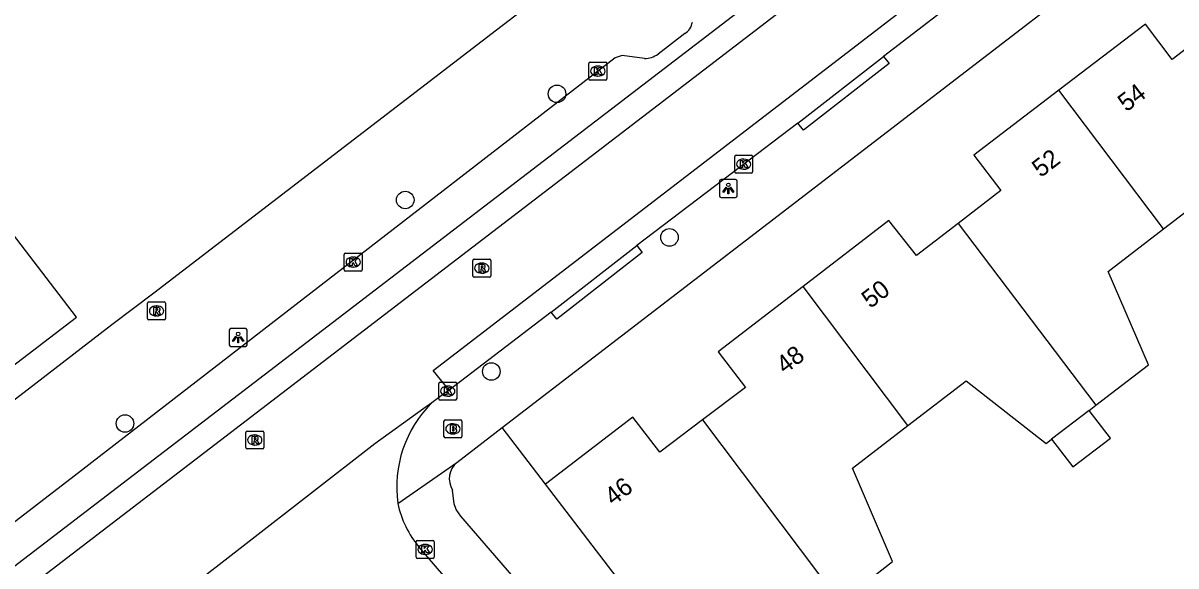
# Model space of a CAD drawing. Extents: x 159353 to 160616, y 385893 to 387321.
# Drawn here: x 160032 to 160096.4, y 386590.9 to 386621.2 of the extents above; entities that cross this region are included whole.
import ezdxf

# ---------------------------------------------------------------- set-up
doc = ezdxf.new("R2010")
doc.units = 0
for name, color, linetype in [('IMGEO_Boom', 7, 'Continuous'), ('IMGEO_Brandkraan', 7, 'Continuous'), ('IMGEO_Groenvoorziening', 7, 'Continuous'), ('IMGEO_Kolk', 7, 'Continuous'), ('IMGEO_Lichtpunt', 7, 'Continuous'), ('IMGEO_Pand', 7, 'Continuous'), ('IMGEO_Pand_nummerreeks', 7, 'Continuous'), ('IMGEO_Rijbaan_lokaal_gesloten', 7, 'Continuous'), ('IMGEO_Rijbaan_lokaal_open', 7, 'Continuous'), ('IMGEO_Rioolput', 7, 'Continuous'), ('IMGEO_Voetpad_open', 7, 'Continuous')]:
    doc.layers.add(name, color=color, linetype=linetype)

msp = doc.modelspace()

# ---------------------------------------------------------------- linework, layer by layer
at = {"layer": 'IMGEO_Boom'}
for centre in [(160061.828, 386617.22), (160053.358, 386611.299), (160068.098, 386609.214), (160058.157, 386601.738), (160037.722, 386598.835)]:
    msp.add_circle(centre, 0.489, dxfattribs=at)
at = {"layer": 'IMGEO_Brandkraan'}
for p, q in [((160055.518, 386598.114), (160055.518, 386598.966)), ((160055.593, 386599.04), (160056.445, 386599.04)), ((160056.519, 386598.966), (160056.519, 386598.114)), ((160056.029, 386598.26), (160056.004, 386598.26)), ((160056.006, 386598.82), (160056.031, 386598.82)), ((160056.445, 386598.04), (160055.593, 386598.04))]:
    msp.add_line(p, q, dxfattribs=at)
for points in [[(160055.518, 386598.114), (160055.518, 386598.966)], [(160055.593, 386599.04), (160056.445, 386599.04)], [(160056.519, 386598.966), (160056.519, 386598.114)], [(160055.866, 386598.74), (160055.866, 386598.34), (160056.079, 386598.34)], [(160056.097, 386598.74), (160055.866, 386598.74)], [(160056.045, 386598.659), (160055.991, 386598.659), (160055.991, 386598.583)], [(160055.991, 386598.583), (160056.044, 386598.583)], [(160056.053, 386598.507), (160055.991, 386598.507), (160055.991, 386598.426)], [(160055.991, 386598.426), (160056.053, 386598.426)], [(160056.445, 386598.04), (160055.593, 386598.04)]]:
    msp.add_lwpolyline(points, dxfattribs=at)
for centre, radius, start, end in [((160055.595, 386598.964), 0.0765, 91.55205, 178.44795), ((160055.595, 386598.964), 0.0765, 91.55205, 178.44795), ((160056.443, 386598.964), 0.0765, 1.55205, 88.44795), ((160056.443, 386598.964), 0.0765, 1.55205, 88.44795), ((160056.046, 386598.621), 0.0379, 267.82845, 90.93552), ((160056.054, 386598.466), 0.0404, 269.87594, 90.50774), ((160056.085, 386598.591), 0.251, 268.66757, 293.53466), ((160056.101, 386598.595), 0.145, 59.4692, 91.53667), ((160056.126, 386598.642), 0.0922, 285.51372, 58.15012), ((160056.131, 386598.45), 0.105, 301.31148, 78.98903), ((160055.595, 386598.116), 0.0765, 181.55205, 268.44795), ((160055.595, 386598.116), 0.0765, 181.55205, 268.44795), ((160056.443, 386598.116), 0.0765, 271.55205, 358.44795), ((160056.443, 386598.116), 0.0765, 271.55205, 358.44795)]:
    msp.add_arc(centre, radius, start, end, dxfattribs=at)
for centre, major_axis, ratio, start_param, end_param in [((160056.005, 386598.54), (-0.387, 0.002), 0.722429, 4.712389, 7.853982), ((160056.03, 386598.54), (-0.39, 0.002), 0.717154, 1.570796, 4.712389)]:
    msp.add_ellipse(centre, major_axis=major_axis, ratio=ratio, start_param=start_param, end_param=end_param, dxfattribs=at)
at = {"layer": 'IMGEO_Groenvoorziening'}
msp.add_lwpolyline([(160061.18, 386595.452), (160058.764, 386598.609)], dxfattribs=at)
at = {"layer": 'IMGEO_Kolk'}
for p, q in [((160063.6, 386618.059), (160063.6, 386618.911)), ((160063.675, 386618.985), (160064.527, 386618.985)), ((160064.601, 386618.911), (160064.601, 386618.059)), ((160064.111, 386618.205), (160064.086, 386618.205)), ((160064.088, 386618.765), (160064.113, 386618.765)), ((160064.527, 386617.985), (160063.675, 386617.985)), ((160071.738, 386612.872), (160071.738, 386613.724)), ((160071.813, 386613.798), (160072.665, 386613.798)), ((160072.739, 386613.724), (160072.739, 386612.872)), ((160072.249, 386613.018), (160072.224, 386613.018)), ((160072.226, 386613.578), (160072.251, 386613.578)), ((160072.665, 386612.798), (160071.813, 386612.798)), ((160049.954, 386607.411), (160049.954, 386608.263)), ((160050.029, 386608.337), (160050.881, 386608.337)), ((160050.442, 386608.117), (160050.467, 386608.117)), ((160050.955, 386608.263), (160050.955, 386607.411)), ((160050.881, 386607.337), (160050.029, 386607.337)), ((160050.465, 386607.557), (160050.44, 386607.557)), ((160055.227, 386600.215), (160055.227, 386601.067)), ((160055.302, 386601.141), (160056.154, 386601.141)), ((160055.715, 386600.921), (160055.74, 386600.921)), ((160056.228, 386601.067), (160056.228, 386600.215)), ((160056.154, 386600.141), (160055.302, 386600.141)), ((160055.738, 386600.361), (160055.713, 386600.361)), ((160053.969, 386591.393), (160053.969, 386592.245)), ((160054.044, 386592.319), (160054.896, 386592.319)), ((160054.457, 386592.099), (160054.482, 386592.099)), ((160054.97, 386592.245), (160054.97, 386591.393)), ((160054.896, 386591.319), (160054.044, 386591.319)), ((160054.48, 386591.539), (160054.455, 386591.539))]:
    msp.add_line(p, q, dxfattribs=at)
for points in [[(160063.6, 386618.059), (160063.6, 386618.911)], [(160063.675, 386618.985), (160064.527, 386618.985)], [(160064.601, 386618.911), (160064.601, 386618.059)], [(160063.921, 386618.685), (160064.044, 386618.685), (160064.044, 386618.534), (160064.174, 386618.685), (160064.338, 386618.685), (160064.192, 386618.534), (160064.345, 386618.285), (160064.193, 386618.285), (160064.108, 386618.449), (160064.044, 386618.382), (160064.044, 386618.285), (160063.921, 386618.285), (160063.921, 386618.685)], [(160064.527, 386617.985), (160063.675, 386617.985)], [(160071.738, 386612.872), (160071.738, 386613.724)], [(160071.813, 386613.798), (160072.665, 386613.798)], [(160072.739, 386613.724), (160072.739, 386612.872)], [(160072.059, 386613.498), (160072.182, 386613.498), (160072.182, 386613.347), (160072.312, 386613.498), (160072.476, 386613.498), (160072.33, 386613.347), (160072.483, 386613.098), (160072.331, 386613.098), (160072.246, 386613.262), (160072.182, 386613.195), (160072.182, 386613.098), (160072.059, 386613.098), (160072.059, 386613.498)], [(160072.665, 386612.798), (160071.813, 386612.798)], [(160049.954, 386607.411), (160049.954, 386608.263)], [(160050.029, 386608.337), (160050.881, 386608.337)], [(160050.275, 386608.037), (160050.398, 386608.037), (160050.398, 386607.886), (160050.528, 386608.037), (160050.692, 386608.037), (160050.546, 386607.886), (160050.699, 386607.637), (160050.547, 386607.637), (160050.462, 386607.801), (160050.398, 386607.734), (160050.398, 386607.637), (160050.275, 386607.637), (160050.275, 386608.037)], [(160050.955, 386608.263), (160050.955, 386607.411)], [(160050.881, 386607.337), (160050.029, 386607.337)], [(160055.227, 386600.215), (160055.227, 386601.067)], [(160055.302, 386601.141), (160056.154, 386601.141)], [(160055.548, 386600.841), (160055.671, 386600.841), (160055.671, 386600.69), (160055.801, 386600.841), (160055.965, 386600.841), (160055.819, 386600.69), (160055.972, 386600.441), (160055.82, 386600.441), (160055.735, 386600.605), (160055.671, 386600.538), (160055.671, 386600.441), (160055.548, 386600.441), (160055.548, 386600.841)], [(160056.228, 386601.067), (160056.228, 386600.215)], [(160056.154, 386600.141), (160055.302, 386600.141)], [(160053.969, 386591.393), (160053.969, 386592.245)], [(160054.044, 386592.319), (160054.896, 386592.319)], [(160054.29, 386592.019), (160054.413, 386592.019), (160054.413, 386591.868), (160054.543, 386592.019), (160054.707, 386592.019), (160054.561, 386591.868), (160054.714, 386591.619), (160054.562, 386591.619), (160054.477, 386591.783), (160054.413, 386591.716), (160054.413, 386591.619), (160054.29, 386591.619), (160054.29, 386592.019)], [(160054.97, 386592.245), (160054.97, 386591.393)], [(160054.896, 386591.319), (160054.044, 386591.319)]]:
    msp.add_lwpolyline(points, dxfattribs=at)
for centre, start, end in [((160063.677, 386618.909), 91.55205, 178.44795), ((160063.677, 386618.909), 91.55205, 178.44795), ((160064.525, 386618.909), 1.55205, 88.44795), ((160064.525, 386618.909), 1.55205, 88.44795), ((160063.677, 386618.061), 181.55205, 268.44795), ((160063.677, 386618.061), 181.55205, 268.44795), ((160064.525, 386618.061), 271.55205, 358.44795), ((160064.525, 386618.061), 271.55205, 358.44795), ((160071.815, 386613.722), 91.55205, 178.44795), ((160071.815, 386613.722), 91.55205, 178.44795), ((160072.663, 386613.722), 1.55205, 88.44795), ((160072.663, 386613.722), 1.55205, 88.44795), ((160071.815, 386612.874), 181.55205, 268.44795), ((160071.815, 386612.874), 181.55205, 268.44795), ((160072.663, 386612.874), 271.55205, 358.44795), ((160072.663, 386612.874), 271.55205, 358.44795), ((160050.031, 386608.261), 91.55205, 178.44795), ((160050.031, 386608.261), 91.55205, 178.44795), ((160050.879, 386608.261), 1.55205, 88.44795), ((160050.879, 386608.261), 1.55205, 88.44795), ((160050.031, 386607.413), 181.55205, 268.44795), ((160050.031, 386607.413), 181.55205, 268.44795), ((160050.879, 386607.413), 271.55205, 358.44795), ((160050.879, 386607.413), 271.55205, 358.44795), ((160055.304, 386601.065), 91.55205, 178.44795), ((160055.304, 386601.065), 91.55205, 178.44795), ((160056.152, 386601.065), 1.55205, 88.44795), ((160056.152, 386601.065), 1.55205, 88.44795), ((160055.304, 386600.217), 181.55205, 268.44795), ((160055.304, 386600.217), 181.55205, 268.44795), ((160056.152, 386600.217), 271.55205, 358.44795), ((160056.152, 386600.217), 271.55205, 358.44795), ((160054.046, 386592.243), 91.55205, 178.44795), ((160054.046, 386592.243), 91.55205, 178.44795), ((160054.894, 386592.243), 1.55205, 88.44795), ((160054.894, 386592.243), 1.55205, 88.44795), ((160054.046, 386591.395), 181.55205, 268.44795), ((160054.046, 386591.395), 181.55205, 268.44795), ((160054.894, 386591.395), 271.55205, 358.44795), ((160054.894, 386591.395), 271.55205, 358.44795)]:
    msp.add_arc(centre, 0.0765, start, end, dxfattribs=at)
for centre, major_axis, ratio, start_param, end_param in [((160064.087, 386618.485), (-0.387, 0.002), 0.722429, 4.712389, 7.853982), ((160064.112, 386618.485), (-0.39, 0.002), 0.717154, 1.570796, 4.712389), ((160072.225, 386613.298), (-0.387, 0.002), 0.722429, 4.712389, 7.853982), ((160072.25, 386613.298), (-0.39, 0.002), 0.717154, 1.570796, 4.712389), ((160050.441, 386607.837), (-0.387, 0.002), 0.722429, 4.712389, 7.853982), ((160050.466, 386607.837), (-0.39, 0.002), 0.717154, 1.570796, 4.712389), ((160055.714, 386600.641), (-0.387, 0.002), 0.722429, 4.712389, 7.853982), ((160055.739, 386600.641), (-0.39, 0.002), 0.717154, 1.570796, 4.712389), ((160054.456, 386591.819), (-0.387, 0.002), 0.722429, 4.712389, 7.853982), ((160054.481, 386591.819), (-0.39, 0.002), 0.717154, 1.570796, 4.712389)]:
    msp.add_ellipse(centre, major_axis=major_axis, ratio=ratio, start_param=start_param, end_param=end_param, dxfattribs=at)
at = {"layer": 'IMGEO_Lichtpunt'}
for p, q in [((160070.885, 386612.348), (160070.885, 386611.541)), ((160070.885, 386612.348), (160070.885, 386611.541)), ((160071.787, 386612.443), (160070.979, 386612.443)), ((160071.787, 386612.443), (160070.979, 386612.443)), ((160071.881, 386611.541), (160071.881, 386612.348)), ((160071.881, 386611.541), (160071.881, 386612.348)), ((160070.979, 386611.447), (160071.787, 386611.447)), ((160070.979, 386611.447), (160071.787, 386611.447)), ((160043.539, 386604.035), (160043.539, 386603.228)), ((160043.539, 386604.035), (160043.539, 386603.228)), ((160044.441, 386604.13), (160043.633, 386604.13)), ((160044.441, 386604.13), (160043.633, 386604.13)), ((160044.535, 386603.228), (160044.535, 386604.035)), ((160044.535, 386603.228), (160044.535, 386604.035)), ((160043.633, 386603.134), (160044.441, 386603.134)), ((160043.633, 386603.134), (160044.441, 386603.134))]:
    msp.add_line(p, q, dxfattribs=at)
for points in [[(160071.259, 386612.012), (160071.298, 386611.984), (160071.11, 386611.722), (160071.072, 386611.749), (160071.259, 386612.012)], [(160071.361, 386611.964), (160071.408, 386611.964), (160071.408, 386611.642), (160071.361, 386611.642), (160071.361, 386611.964)], [(160071.471, 386611.984), (160071.509, 386612.011), (160071.696, 386611.749), (160071.657, 386611.721), (160071.471, 386611.984)], [(160043.913, 386603.699), (160043.952, 386603.671), (160043.764, 386603.409), (160043.726, 386603.436), (160043.913, 386603.699)], [(160044.015, 386603.651), (160044.062, 386603.651), (160044.062, 386603.329), (160044.015, 386603.329), (160044.015, 386603.651)], [(160044.125, 386603.671), (160044.163, 386603.698), (160044.35, 386603.436), (160044.311, 386603.408), (160044.125, 386603.671)]]:
    msp.add_lwpolyline(points, dxfattribs=at)
for centre in [(160071.384, 386612.146), (160044.038, 386603.833)]:
    msp.add_circle(centre, 0.0994, dxfattribs=at)
for centre, start, end in [((160070.979, 386612.348), 90, 180), ((160070.979, 386612.348), 90, 180), ((160071.787, 386612.348), 0, 90), ((160071.787, 386612.348), 0, 90), ((160070.979, 386611.541), 180, 270), ((160070.979, 386611.541), 180, 270), ((160071.787, 386611.541), 270, 0), ((160071.787, 386611.541), 270, 360), ((160043.633, 386604.035), 90, 180), ((160043.633, 386604.035), 90, 180), ((160044.441, 386604.035), 0, 90), ((160044.441, 386604.035), 0, 90), ((160043.633, 386603.228), 180, 270), ((160043.633, 386603.228), 180, 270), ((160044.441, 386603.228), 270, 0), ((160044.441, 386603.228), 270, 360)]:
    msp.add_arc(centre, 0.0946, start, end, dxfattribs=at)
at = {"layer": 'IMGEO_Pand'}
for points in [[(160098.473, 386620.925), (160096.143, 386619.13), (160094.65, 386621.112), (160089.821, 386617.42)], [(160089.821, 386617.42), (160085.084, 386613.798), (160086.583, 386611.834), (160084.201, 386609.997)], [(160095.664, 386609.691), (160089.821, 386617.42)], [(160095.664, 386609.691), (160098.92, 386612.192), (160103.38, 386608.683), (160103.425, 386608.718)], [(160022.679, 386603.421), (160026.596, 386598.335), (160035.015, 386604.774), (160030.466, 386610.691)], [(160084.201, 386609.997), (160081.879, 386608.206), (160080.341, 386610.151), (160075.557, 386606.478)], [(160084.201, 386609.997), (160091.885, 386599.851)], [(160091.885, 386599.851), (160094.816, 386602.103), (160092.576, 386607.318), (160092.742, 386607.446), (160095.664, 386609.691)], [(160075.557, 386606.478), (160070.815, 386602.837), (160072.332, 386600.85), (160069.934, 386599.037)], [(160081.392, 386598.724), (160075.557, 386606.478)], [(160081.392, 386598.724), (160084.647, 386601.225), (160089.107, 386597.716), (160089.419, 386597.956)], [(160091.516, 386599.567), (160089.419, 386597.956)], [(160089.419, 386597.956), (160090.602, 386596.417), (160092.699, 386598.028), (160091.516, 386599.567)], [(160091.516, 386599.567), (160091.885, 386599.851)], [(160069.934, 386599.037), (160067.568, 386597.248), (160066.061, 386599.197), (160061.18, 386595.452)], [(160069.934, 386599.037), (160077.608, 386588.881)], [(160079.522, 386590.351), (160080.543, 386591.136), (160078.303, 386596.351), (160081.392, 386598.724)], [(160067.05, 386587.783), (160061.18, 386595.452)]]:
    msp.add_lwpolyline(points, dxfattribs=at)
at = {"layer": 'IMGEO_Rijbaan_lokaal_gesloten'}
for points in [[(159997.207, 386564.598), (160036.11, 386594.378), (160119.43, 386658.16)], [(160120.273, 386657.041), (160037.003, 386593.264), (159998.084, 386563.455)], [(160055.805, 386600.701), (160054.923, 386601.789), (160122.685, 386653.841)], [(160090.407, 386627.266), (160080.04, 386619.307)], [(160075.266, 386615.58), (160080.04, 386619.307)], [(160075.266, 386615.58), (160072.076, 386613.177), (160066.272, 386608.769)], [(160061.502, 386605.04), (160066.272, 386608.769)], [(160061.502, 386605.04), (160055.805, 386600.701)], [(160055.805, 386600.701), (160055.518, 386600.483), (160054.84, 386599.996)], [(160054.84, 386599.996), (160054.402, 386599.682), (160051.67, 386597.699), (160040.889, 386589.345)]]:
    msp.add_lwpolyline(points, dxfattribs=at)
at = {"layer": 'IMGEO_Rijbaan_lokaal_open'}
msp.add_lwpolyline([(160066.549, 386577.796), (160062.824, 386581.843), (160054.138, 386591.935)], dxfattribs=at)
for centre, radius, start, end in [((160059.534, 386595.279), 6.654, 134.86044, 187.73145), ((160058.569, 386595.62), 5.763, 192.38378, 219.75006)]:
    msp.add_arc(centre, radius, start, end, dxfattribs=at)
at = {"layer": 'IMGEO_Rioolput'}
for p, q in [((160057.129, 386607.074), (160057.129, 386607.926)), ((160057.204, 386608), (160058.056, 386608)), ((160058.13, 386607.926), (160058.13, 386607.074)), ((160057.64, 386607.22), (160057.615, 386607.22)), ((160057.617, 386607.78), (160057.642, 386607.78)), ((160058.056, 386607), (160057.204, 386607)), ((160038.983, 386604.688), (160038.983, 386605.54)), ((160039.058, 386605.614), (160039.91, 386605.614)), ((160039.471, 386605.394), (160039.496, 386605.394)), ((160039.984, 386605.54), (160039.984, 386604.688)), ((160039.494, 386604.834), (160039.469, 386604.834)), ((160039.91, 386604.614), (160039.058, 386604.614)), ((160044.463, 386597.492), (160044.463, 386598.344)), ((160044.538, 386598.418), (160045.39, 386598.418)), ((160044.951, 386598.198), (160044.976, 386598.198)), ((160045.464, 386598.344), (160045.464, 386597.492)), ((160044.974, 386597.638), (160044.949, 386597.638)), ((160045.39, 386597.418), (160044.538, 386597.418))]:
    msp.add_line(p, q, dxfattribs=at)
for points in [[(160057.129, 386607.074), (160057.129, 386607.926)], [(160057.204, 386608), (160058.056, 386608)], [(160058.13, 386607.926), (160058.13, 386607.074)], [(160057.718, 386607.698), (160057.466, 386607.7), (160057.466, 386607.3)], [(160057.466, 386607.3), (160057.59, 386607.3), (160057.59, 386607.462), (160057.601, 386607.462)], [(160057.644, 386607.619), (160057.59, 386607.619), (160057.59, 386607.538)], [(160057.59, 386607.538), (160057.642, 386607.538)], [(160057.648, 386607.433), (160057.719, 386607.3), (160057.859, 386607.3), (160057.794, 386607.426)], [(160058.056, 386607), (160057.204, 386607)], [(160038.983, 386604.688), (160038.983, 386605.54)], [(160039.058, 386605.614), (160039.91, 386605.614)], [(160039.572, 386605.312), (160039.32, 386605.314), (160039.32, 386604.914)], [(160039.984, 386605.54), (160039.984, 386604.688)], [(160039.32, 386604.914), (160039.444, 386604.914), (160039.444, 386605.076), (160039.455, 386605.076)], [(160039.498, 386605.233), (160039.444, 386605.233), (160039.444, 386605.152)], [(160039.444, 386605.152), (160039.496, 386605.152)], [(160039.502, 386605.047), (160039.573, 386604.914), (160039.713, 386604.914), (160039.648, 386605.04)], [(160039.91, 386604.614), (160039.058, 386604.614)], [(160044.463, 386597.492), (160044.463, 386598.344)], [(160044.538, 386598.418), (160045.39, 386598.418)], [(160045.464, 386598.344), (160045.464, 386597.492)], [(160045.052, 386598.116), (160044.8, 386598.118), (160044.8, 386597.718)], [(160044.8, 386597.718), (160044.924, 386597.718), (160044.924, 386597.88), (160044.935, 386597.88)], [(160044.978, 386598.037), (160044.924, 386598.037), (160044.924, 386597.956)], [(160044.924, 386597.956), (160044.976, 386597.956)], [(160044.982, 386597.851), (160045.053, 386597.718), (160045.193, 386597.718), (160045.128, 386597.844)], [(160045.39, 386597.418), (160044.538, 386597.418)]]:
    msp.add_lwpolyline(points, dxfattribs=at)
for centre, radius, start, end in [((160057.206, 386607.924), 0.0765, 91.55205, 178.44795), ((160057.206, 386607.924), 0.0765, 91.55205, 178.44795), ((160058.054, 386607.924), 0.0765, 1.55205, 88.44795), ((160058.054, 386607.924), 0.0765, 1.55205, 88.44795), ((160057.6, 386607.409), 0.0533, 26.02933, 88.69889), ((160057.626, 386607.727), 0.19, 274.7715, 282.96867), ((160057.65, 386607.523), 0.0964, 77.00612, 93.18647), ((160057.664, 386607.58), 0.0378, 276.66336, 79.67722), ((160057.717, 386607.588), 0.109, 350.36119, 89.41601), ((160057.715, 386607.588), 0.112, 277.58423, 350.98172), ((160057.699, 386607.373), 0.108, 29.51342, 73.79051), ((160057.206, 386607.076), 0.0765, 181.55205, 268.44795), ((160057.206, 386607.076), 0.0765, 181.55205, 268.44795), ((160058.054, 386607.076), 0.0765, 271.55205, 358.44795), ((160058.054, 386607.076), 0.0765, 271.55205, 358.44795), ((160039.06, 386605.538), 0.0765, 91.55205, 178.44795), ((160039.06, 386605.538), 0.0765, 91.55205, 178.44795), ((160039.571, 386605.202), 0.109, 350.36119, 89.41601), ((160039.908, 386605.538), 0.0765, 1.55205, 88.44795), ((160039.908, 386605.538), 0.0765, 1.55205, 88.44795), ((160039.06, 386604.69), 0.0765, 181.55205, 268.44795), ((160039.06, 386604.69), 0.0765, 181.55205, 268.44795), ((160039.454, 386605.023), 0.0533, 26.02933, 88.69889), ((160039.48, 386605.341), 0.19, 274.7715, 282.96867), ((160039.504, 386605.137), 0.0964, 77.00612, 93.18647), ((160039.518, 386605.194), 0.0378, 276.66336, 79.67722), ((160039.569, 386605.202), 0.112, 277.58423, 350.98172), ((160039.553, 386604.987), 0.108, 29.51342, 73.79051), ((160039.908, 386604.69), 0.0765, 271.55205, 358.44795), ((160039.908, 386604.69), 0.0765, 271.55205, 358.44795), ((160044.54, 386598.342), 0.0765, 91.55205, 178.44795), ((160044.54, 386598.342), 0.0765, 91.55205, 178.44795), ((160045.388, 386598.342), 0.0765, 1.55205, 88.44795), ((160045.388, 386598.342), 0.0765, 1.55205, 88.44795), ((160044.934, 386597.827), 0.0533, 26.02933, 88.69889), ((160044.96, 386598.145), 0.19, 274.7715, 282.96867), ((160044.984, 386597.941), 0.0964, 77.00612, 93.18647), ((160044.998, 386597.998), 0.0378, 276.66336, 79.67722), ((160045.051, 386598.006), 0.109, 350.36119, 89.41601), ((160045.049, 386598.006), 0.112, 277.58423, 350.98172), ((160045.033, 386597.791), 0.108, 29.51342, 73.79051), ((160044.54, 386597.494), 0.0765, 181.55205, 268.44795), ((160044.54, 386597.494), 0.0765, 181.55205, 268.44795), ((160045.388, 386597.494), 0.0765, 271.55205, 358.44795), ((160045.388, 386597.494), 0.0765, 271.55205, 358.44795)]:
    msp.add_arc(centre, radius, start, end, dxfattribs=at)
for centre, major_axis, ratio, start_param, end_param in [((160057.616, 386607.5), (-0.387, 0.002), 0.722429, 4.712389, 7.853982), ((160057.641, 386607.5), (-0.39, 0.002), 0.717154, 1.570796, 4.712389), ((160039.47, 386605.114), (-0.387, 0.002), 0.722429, 4.712389, 7.853982), ((160039.495, 386605.114), (-0.39, 0.002), 0.717154, 1.570796, 4.712389), ((160044.95, 386597.918), (-0.387, 0.002), 0.722429, 4.712389, 7.853982), ((160044.975, 386597.918), (-0.39, 0.002), 0.717154, 1.570796, 4.712389)]:
    msp.add_ellipse(centre, major_axis=major_axis, ratio=ratio, start_param=start_param, end_param=end_param, dxfattribs=at)
at = {"layer": 'IMGEO_Voetpad_open'}
for points in [[(160058.764, 386598.609), (160123.252, 386648.14)], [(159988.838, 386567.467), (159990.356, 386568.622), (160000, 386575.956), (160005.625, 386580.234), (160007.686, 386581.801), (160010.572, 386583.996), (160012.914, 386585.857), (160032.089, 386600.58), (160036.998, 386604.349), (160039.339, 386606.129), (160058.441, 386620.782), (160063.392, 386624.58), (160065.794, 386626.44), (160085.005, 386641.126), (160089.965, 386644.917), (160092.338, 386646.788)], [(160068.953, 386620.577), (160067.459, 386619.436)], [(160066.7, 386619.19), (160065.451, 386619.352), (160065.075, 386619.231), (160034.888, 386595.901), (160028.563, 386591.052), (160001.048, 386570.056), (159998.706, 386568.248)], [(160080.04, 386619.307), (160080.347, 386618.913), (160075.573, 386615.186), (160075.266, 386615.58)], [(160066.272, 386608.769), (160066.579, 386608.376), (160061.809, 386604.647), (160061.502, 386605.04)], [(160056.238, 386596.669), (160058.764, 386598.609)], [(160052.94, 386594.384), (160056.238, 386596.669)], [(160066.392, 386582.19), (160056.457, 386593.67), (160056.206, 386594.041), (160056.092, 386594.363), (160056.003, 386595.124)]]:
    msp.add_lwpolyline(points, dxfattribs=at)
for centre, radius, start, end in [((160068.459, 386621.363), 0.928, 302.1542, 351.08575), ((160066.706, 386620.465), 1.275, 269.71845, 306.19768), ((160056.987, 386595.765), 1.174, 129.62039, 213.0824)]:
    msp.add_arc(centre, radius, start, end, dxfattribs=at)

# ---------------------------------------------------------------- texts
at = {"layer": 'IMGEO_Pand_nummerreeks'}
for s, rotation, p in [('54', 37.40268, (160093.594, 386616.177)), ('52', 37.40091, (160088.809, 386612.518)), ('50', 37.51728, (160079.305, 386605.219)), ('48', 37.51728, (160074.542, 386601.562)), ('46', 37.49761, (160064.961, 386594.219))]:
    msp.add_text(s, height=1, rotation=rotation, dxfattribs=at).set_placement(p)

doc.saveas('drawing.dxf')
